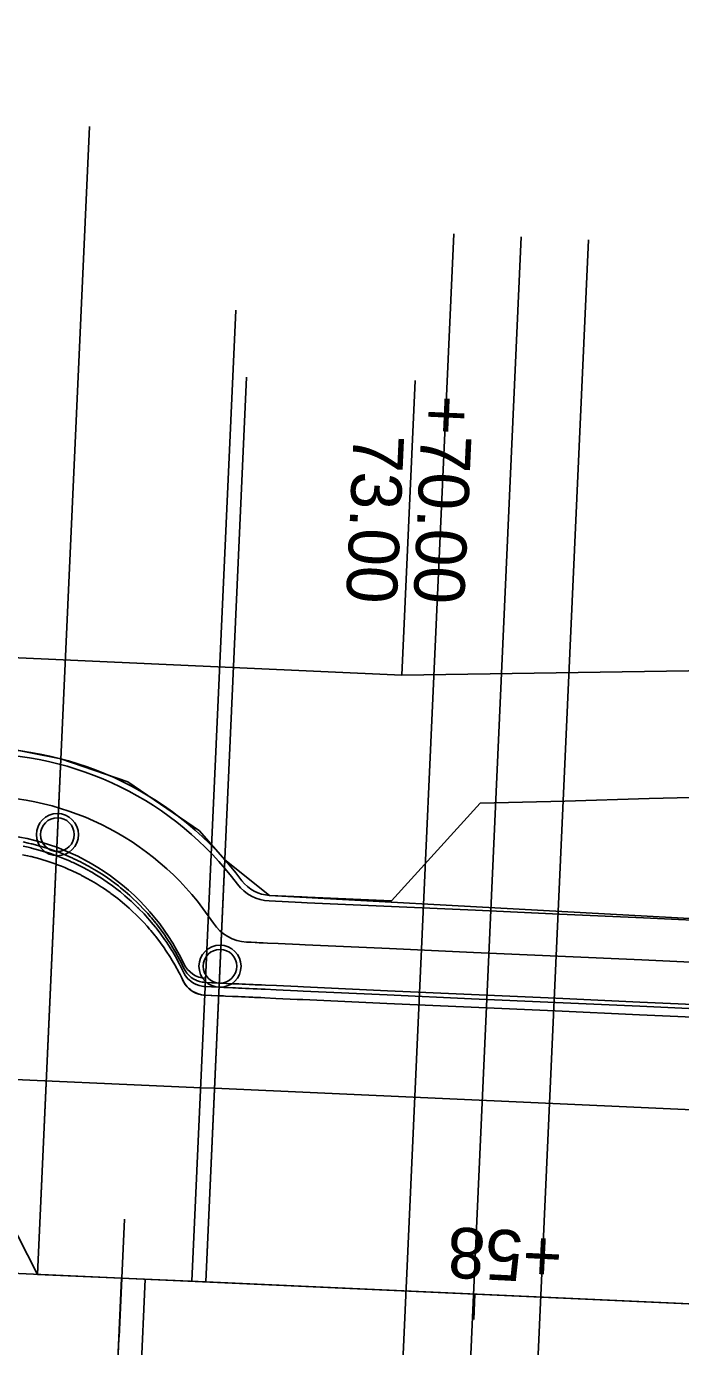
# Model space of a CAD drawing. Extents: x -70 to 701944, y -4 to 666871.
# Drawn here: x 665682.8 to 665760.5, y 656643.3 to 656800 of the extents above; entities that cross this region are included whole.
import ezdxf

# ---------------------------------------------------------------- set-up
doc = ezdxf.new("R2010")
doc.units = 0
for name, color, linetype in [('R_Detour', 7, 'Continuous'), ('R_Draft', 7, 'Continuous'), ('R_Drive', 7, 'Continuous'), ('R_Horz Alg', 7, 'Continuous'), ('R_No Plot', 7, 'Continuous'), ('R_Proposed Const Limits', 7, 'Continuous'), ('R_Proposed Road', 7, 'Continuous'), ('R_ROW', 7, 'Continuous'), ('R_ROW Annot', 7, 'Continuous'), ('R_Striping', 7, 'Continuous'), ('R_Water', 7, 'Continuous')]:
    doc.layers.add(name, color=color, linetype=linetype)

msp = doc.modelspace()

# ---------------------------------------------------------------- linework, layer by layer
at = {"layer": 'R_Detour'}
for p, q in [((665690.32, 656788.07), (665684.16, 656651.84)), ((665708.99, 656758.31), (665704.14, 656650.94)), ((665688.06, 656516.51), (665694.15, 656651.39))]:
    msp.add_line(p, q, dxfattribs=at)
at = {"layer": 'R_Draft'}
for p, q in [((665724.1, 656564.98), (665733.6, 656775.34)), ((665732.09, 656564.62), (665741.59, 656774.98)), ((665740.08, 656564.26), (665749.58, 656774.61)), ((665702.49, 656651.02), (665707.7, 656766.27)), ((665696.96, 656651.26), (665692.95, 656562.39))]:
    msp.add_line(p, q, dxfattribs=at)
for centre, radius, start, end in [((665677.11, 656677.19), 27, 25.2312, 87.4085), ((665704.25, 656689.98), 3, 205.2312, 267.413)]:
    msp.add_arc(centre, radius, start, end, dxfattribs=at)
at = {"layer": 'R_Horz Alg'}
msp.add_line((667725.26, 656559.62), (664961.47, 656684.5), dxfattribs=at)
msp.add_lwpolyline([(665693.84, 656644.4), (665694.47, 656658.38)], dxfattribs=at)
at = {"layer": 'R_No Plot'}
for p, q in [((667813.84, 656555.62), (664810.54, 656691.32)), ((667725.26, 656559.62), (664961.47, 656684.5))]:
    msp.add_line(p, q, dxfattribs=at)
for points in [[(665686.93, 656713.03), (665679.27, 656714.53), (665671.96, 656714.19), (665669.56, 656661.33), (665679.41, 656661.07), (665684.16, 656651.84)], [(665686.93, 656713.03), (665694.9, 656710.31), (665703.39, 656704.49), (665706.41, 656701.05), (665704.14, 656650.94), (665684.16, 656651.84)], [(665704.14, 656650.94), (665706.41, 656701.05), (665711.71, 656696.82), (665781.12, 656693.02), (665779.07, 656647.56)], [(665694.15, 656651.39), (665684.16, 656651.84), (665679.41, 656661.07), (665669.58, 656661.33), (665594.62, 656664.96), (665591.55, 656595.97), (665625.94, 656584.94), (665653.94, 656571.2), (665676.66, 656563.49), (665690.05, 656560.65)], [(665779.07, 656647.56), (665694.15, 656651.39), (665690.05, 656560.57), (665709.98, 656558.58), (665748.15, 656556.85), (665765.88, 656556.16), (665774.94, 656556.35)]]:
    msp.add_lwpolyline(points, close=True, dxfattribs=at)
for centre in [(665686.52, 656704.03), (665705.83, 656688.41)]:
    msp.add_circle(centre, 2.5, dxfattribs=at)
at = {"layer": 'R_Proposed Const Limits'}
msp.add_lwpolyline([(665766.81, 656708.54), (665756.79, 656708.33), (665746.76, 656708), (665736.74, 656707.77), (665726.21, 656696.17)], dxfattribs=at)
at = {"layer": 'R_Proposed Road'}
msp.add_line((665701.24, 656687.11), (665701.47, 656686.64), dxfattribs=at)
for points in [[(665765.66, 656683.21), (665755.67, 656683.66), (665745.68, 656684.11), (665735.69, 656684.56), (665725.7, 656685.01), (665715.71, 656685.46), (665715.04, 656685.49), (665712.5, 656685.61), (665711.21, 656685.67), (665710.72, 656685.69), (665710.23, 656685.71), (665709.97, 656685.72), (665709.75, 656685.73), (665709.29, 656685.75), (665708.85, 656685.77), (665708.43, 656685.79), (665708.03, 656685.81), (665707.67, 656685.83), (665707.44, 656685.84), (665707.34, 656685.84), (665706.53, 656685.88), (665706.27, 656685.89), (665705.72, 656685.91), (665705.69, 656685.92), (665704.91, 656685.95), (665704.81, 656685.95), (665704.07, 656685.99), (665704.07, 656685.99), (665703.91, 656686), (665703.71, 656686.03), (665703.36, 656686.11), (665703.02, 656686.23), (665702.99, 656686.24), (665702.69, 656686.39), (665702.4, 656686.59), (665702.39, 656686.59), (665702.12, 656686.83), (665702.06, 656686.89), (665701.87, 656687.1), (665701.66, 656687.39), (665701.49, 656687.71), (665701.14, 656688.42), (665701.03, 656688.65), (665700.53, 656689.56), (665700.21, 656690.11), (665700.04, 656690.38), (665699.99, 656690.46), (665699.42, 656691.34), (665699.24, 656691.6), (665698.82, 656692.2), (665698.81, 656692.21), (665698.24, 656692.95), (665698.18, 656693.03), (665697.66, 656693.65), (665697.51, 656693.83), (665697.22, 656694.17), (665696.81, 656694.61), (665696.17, 656695.28), (665696.14, 656695.31), (665696.09, 656695.36), (665695.33, 656696.08), (665695.26, 656696.15), (665695.1, 656696.3), (665694.54, 656696.78), (665694, 656697.23), (665693.73, 656697.44), (665692.9, 656698.07), (665692.88, 656698.08), (665692.83, 656698.12), (665692.04, 656698.67), (665691.75, 656698.86), (665691.16, 656699.23), (665690.6, 656699.56), (665690.39, 656699.68), (665690.25, 656699.76), (665689.43, 656700.2), (665689.33, 656700.25), (665688.39, 656700.71), (665688.24, 656700.78), (665687.94, 656700.91), (665687.43, 656701.13), (665687.04, 656701.29), (665686.46, 656701.51), (665686.41, 656701.53), (665685.83, 656701.74), (665685.48, 656701.85), (665685.47, 656701.86), (665684.61, 656702.12), (665684.47, 656702.16), (665683.46, 656702.43), (665683.38, 656702.45), (665683.03, 656702.53), (665682.44, 656702.66)], [(665765.68, 656683.7), (665755.69, 656684.16), (665745.7, 656684.61), (665735.71, 656685.06), (665725.72, 656685.51), (665715.73, 656685.96), (665715.06, 656685.99), (665712.52, 656686.11), (665711.23, 656686.17), (665710.74, 656686.19), (665710.25, 656686.21), (665709.99, 656686.22), (665709.78, 656686.23), (665709.31, 656686.25), (665708.87, 656686.27), (665708.45, 656686.29), (665708.06, 656686.31), (665707.69, 656686.32), (665707.46, 656686.34), (665707.36, 656686.34), (665706.55, 656686.38), (665706.29, 656686.39), (665705.74, 656686.41), (665705.71, 656686.41), (665704.93, 656686.45), (665704.84, 656686.45), (665704.1, 656686.49), (665704.09, 656686.49), (665703.93, 656686.5), (665703.73, 656686.53), (665703.38, 656686.61), (665703.04, 656686.73), (665703.01, 656686.74), (665702.72, 656686.89), (665702.42, 656687.09), (665702.42, 656687.09), (665702.14, 656687.33), (665702.08, 656687.39), (665701.9, 656687.6), (665701.69, 656687.89), (665701.51, 656688.21), (665701.17, 656688.92), (665701.05, 656689.14), (665700.55, 656690.06), (665700.23, 656690.61), (665700.06, 656690.88), (665700.01, 656690.96), (665699.44, 656691.84), (665699.26, 656692.1), (665698.84, 656692.7), (665698.83, 656692.71), (665698.27, 656693.45), (665698.2, 656693.53), (665697.69, 656694.15), (665697.54, 656694.33), (665697.24, 656694.66), (665696.84, 656695.11), (665696.19, 656695.78), (665696.16, 656695.81), (665696.11, 656695.86), (665695.35, 656696.58), (665695.28, 656696.65), (665695.12, 656696.79), (665694.57, 656697.28), (665694.02, 656697.73), (665693.76, 656697.94), (665692.92, 656698.57), (665692.91, 656698.58), (665692.85, 656698.62), (665692.06, 656699.17), (665691.77, 656699.36), (665691.18, 656699.73), (665690.62, 656700.06), (665690.41, 656700.18), (665690.28, 656700.26), (665689.45, 656700.7), (665689.35, 656700.75), (665688.41, 656701.21), (665688.26, 656701.28), (665687.96, 656701.41), (665687.45, 656701.63), (665687.07, 656701.79), (665686.48, 656702.01), (665686.43, 656702.03), (665685.86, 656702.23), (665685.51, 656702.35), (665685.49, 656702.36), (665684.63, 656702.62), (665684.49, 656702.66), (665683.48, 656702.93), (665683.4, 656702.95), (665683.05, 656703.03), (665682.46, 656703.16)], [(665765.62, 656682.2), (665755.63, 656682.65), (665745.64, 656683.1), (665735.65, 656683.55), (665725.66, 656684), (665715.67, 656684.45), (665714.99, 656684.48), (665712.46, 656684.6), (665711.16, 656684.66), (665710.67, 656684.68), (665710.18, 656684.7), (665709.92, 656684.71), (665709.71, 656684.72), (665709.25, 656684.74), (665708.8, 656684.76), (665708.38, 656684.78), (665707.99, 656684.8), (665707.63, 656684.82), (665707.39, 656684.83), (665707.3, 656684.83), (665706.48, 656684.87), (665706.23, 656684.88), (665705.68, 656684.9), (665705.64, 656684.91), (665704.86, 656684.94), (665704.77, 656684.95), (665704.03, 656684.98), (665704.02, 656684.98), (665703.87, 656684.99), (665703.66, 656685.02), (665703.31, 656685.1), (665702.97, 656685.22), (665702.94, 656685.23), (665702.65, 656685.39), (665702.36, 656685.58), (665702.35, 656685.59), (665702.07, 656685.82), (665702.01, 656685.88), (665701.83, 656686.09), (665701.62, 656686.38), (665701.44, 656686.7), (665701.1, 656687.41), (665700.98, 656687.64), (665700.48, 656688.56), (665700.16, 656689.1), (665700, 656689.37), (665699.94, 656689.45), (665699.37, 656690.33), (665699.2, 656690.59), (665698.77, 656691.19), (665698.76, 656691.2), (665698.2, 656691.94), (665698.14, 656692.02), (665697.62, 656692.65), (665697.47, 656692.82), (665697.17, 656693.16), (665696.77, 656693.6), (665696.12, 656694.27), (665696.09, 656694.3), (665696.04, 656694.35), (665695.28, 656695.08), (665695.21, 656695.14), (665695.05, 656695.29), (665694.5, 656695.77), (665693.96, 656696.22), (665693.69, 656696.43), (665692.85, 656697.06), (665692.84, 656697.07), (665692.78, 656697.11), (665691.99, 656697.66), (665691.7, 656697.85), (665691.11, 656698.22), (665690.55, 656698.55), (665690.34, 656698.67), (665690.21, 656698.75), (665689.38, 656699.19), (665689.29, 656699.24), (665688.34, 656699.7), (665688.2, 656699.77), (665687.89, 656699.9), (665687.39, 656700.12), (665687, 656700.28), (665686.41, 656700.5), (665686.36, 656700.52), (665685.79, 656700.73), (665685.44, 656700.84), (665685.43, 656700.85), (665684.57, 656701.11), (665684.42, 656701.15), (665683.41, 656701.42), (665683.34, 656701.44), (665682.98, 656701.52), (665682.39, 656701.65)], [(665766.13, 656693.69), (665756.14, 656694.15), (665746.16, 656694.6), (665736.17, 656695.05), (665726.18, 656695.5), (665716.19, 656695.95), (665715.51, 656695.98), (665711.65, 656696.16)], [(665726.21, 656696.17), (665716.22, 656696.62), (665715.54, 656696.65), (665711.73, 656696.82)], [(665765.91, 656688.7), (665755.92, 656689.15), (665745.93, 656689.6), (665735.94, 656690.05), (665725.95, 656690.51), (665715.96, 656690.96), (665715.28, 656690.99), (665712.75, 656691.1), (665711.45, 656691.16), (665710.96, 656691.18), (665710.48, 656691.2), (665710.22, 656691.22), (665710, 656691.23), (665709.54, 656691.25), (665709.1, 656691.27), (665709, 656691.27)]]:
    msp.add_lwpolyline(points, dxfattribs=at)
for centre, radius, start, end in [((665677.04, 656675.13), 39.17, 36.7307, 91.0369), ((665677.04, 656675.13), 38.5, 36.7307, 91.0369), ((665677.04, 656675.13), 33.5, 33.2894, 91.0369), ((665711.91, 656701.15), 5, 216.7307, 267.4131), ((665711.91, 656701.15), 4.33, 216.7307, 267.4131), ((665709.22, 656696.27), 5, 213.2894, 267.4131), ((665704.16, 656687.98), 3, 206.3415, 267.4131)]:
    msp.add_arc(centre, radius, start, end, dxfattribs=at)
at = {"layer": 'R_ROW'}
msp.add_line((665735.97, 656646.5), (665736.11, 656649.5), dxfattribs=at)
msp.add_lwpolyline([(668183.45, 656677.29), (668041.7, 656619.63), (667513.59, 656642.26), (667480, 656629.76), (667392.27, 656637.73), (667276.83, 656674.98), (667204.95, 656679.23), (667093.98, 656660.22), (667018.55, 656674.64), (666944.63, 656677.98), (666832.93, 656665.01), (666352.77, 656716.73), (665777.5, 656723.7), (665727.42, 656722.96), (665452.7, 656735.37), (665090.34, 656757.75), (665090.29, 656778.78), (664696.26, 656796.57), (664695.54, 656784.55), (664566.62, 656799.96)], dxfattribs=at)
at = {"layer": 'R_ROW Annot'}
msp.add_lwpolyline([(665727.42, 656722.96), (665729, 656757.93)], dxfattribs=at)
at = {"layer": 'R_Striping'}
for points in [[(665703.61, 656673.99), (665675.24, 656675.25), (665665.25, 656675.7), (665655.26, 656676.15), (665645.27, 656676.6), (665635.28, 656677.05), (665625.29, 656677.5), (665615.3, 656677.96), (665605.31, 656678.41), (665595.32, 656678.86), (665585.33, 656679.31), (665575.33, 656679.76)], [(665796.89, 656669.77), (665705.17, 656673.92), (665703.61, 656673.99)]]:
    msp.add_lwpolyline(points, dxfattribs=at)
at = {"layer": 'R_Water'}
for centre in [(665686.52, 656704.03), (665705.83, 656688.41)]:
    msp.add_circle(centre, 2, dxfattribs=at)

# ---------------------------------------------------------------- texts
at = {"layer": 'R_Drive'}
msp.add_text('+58', height=6, rotation=177.0622, dxfattribs=at).set_placement((665746.61, 656656.76))
at = {"layer": 'R_No Plot'}
for p in [(665736.15, 656649.54), (665737.15, 656649.5)]:
    msp.add_text('+', height=0.1, rotation=177.4131, dxfattribs=at).set_placement(p)
at = {"layer": 'R_ROW Annot'}
for s, p in [('+70.00', (665729.92, 656756.29)), ('73.00', (665721.71, 656751.66))]:
    msp.add_text(s, height=6, rotation=267.4131, dxfattribs=at).set_placement(p)

doc.saveas('drawing.dxf')
